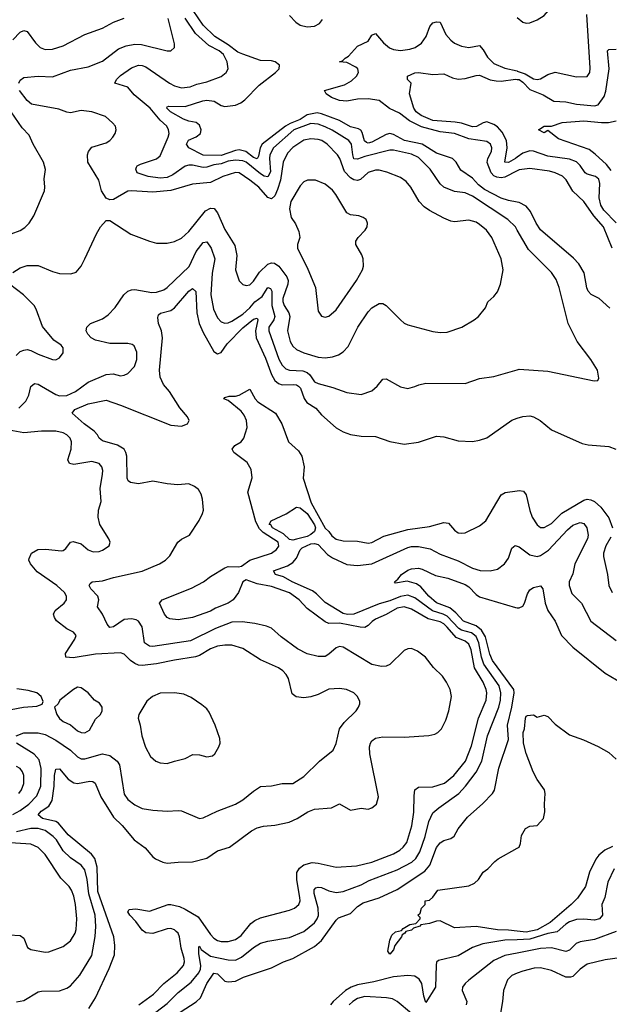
# Model space of a CAD drawing. Header units: inches. Extents: x 1552611 to 1694776, y 811966 to 917215.
# Tile 330 of 549: x 1627228 to 1630512, y 904214 to 909704. Entities that reach past the tile are written whole.
import ezdxf

# ---------------------------------------------------------------- set-up
doc = ezdxf.new("R2010")
doc.units = ezdxf.units.IN
doc.header["$MEASUREMENT"] = 0
doc.layers.add('B6920', color=7, linetype='Continuous')
doc.layers.add('B6930', color=7, linetype='Continuous')

msp = doc.modelspace()

# ---------------------------------------------------------------- linework, layer by layer
at = {"layer": 'B6920', "color": 5}
for points, elevation in [([(1630000, 908687.2), (1629950, 908696.6), (1629910, 908709.5), (1629816.5, 908756.5), (1629783.4, 908783.4), (1629750, 908821.3), (1629684.5, 908864.5), (1629658.6, 908910), (1629638.2, 908930), (1629550, 908959.9), (1629470, 909010.2), (1629370.8, 909030.8), (1629310, 909064), (1629290, 909068.7), (1629270, 909064.2), (1629190, 909020.8), (1629170, 909016.1), (1629159.4, 909019.4), (1629148.2, 909028.2), (1629135.8, 909075.8), (1629128.1, 909088.1), (1629116.1, 909096.1), (1629070, 909107), (1629010, 909141.4), (1628910, 909179.3), (1628884.5, 909184.5), (1628830, 909173.4), (1628790, 909148.5), (1628733.8, 909126.2), (1628708.1, 909110), (1628578.5, 909010), (1628567, 908990), (1628557.7, 908942.3), (1628550, 908929), (1628530, 908936.6), (1628486.7, 908970), (1628450, 908978.4), (1628430, 908975.3), (1628350, 908946.8), (1628250, 908948.9), (1628170.8, 908990), (1628156.8, 909010), (1628168.2, 909031.8), (1628210, 909051), (1628235, 909070), (1628239.2, 909090), (1628230, 909116.8), (1628211.2, 909131.2), (1628170, 909138.4), (1628139.8, 909150), (1628067.8, 909190), (1628047.1, 909210), (1628050, 909219.1), (1628058.4, 909221.6), (1628150, 909220.8), (1628247.5, 909252.5), (1628270, 909255.9), (1628310.8, 909250.8), (1628350, 909226.4), (1628370, 909220.1), (1628430, 909227.9), (1628459.4, 909240.6), (1628482.9, 909257.1), (1628561.2, 909338.8), (1628653.6, 909410), (1628673.3, 909430), (1628675.2, 909450), (1628651.7, 909470), (1628630, 909475.1), (1628570, 909477.2), (1628470, 909511.4), (1628443.8, 909523.8), (1628390, 909564.1), (1628315, 909610), (1628250, 909673), (1628195, 909755)], 820), ([(1628730, 909727.2), (1628765.4, 909690), (1628790, 909673.5), (1628830, 909665), (1628870, 909668.4), (1628897.8, 909682.2), (1628914.5, 909705.5)], 820), ([(1627190, 909591.2), (1627230, 909633.8), (1627250, 909644.7), (1627270, 909638.5), (1627315, 909575), (1627341.1, 909550), (1627370, 909537.8), (1627410, 909539.3), (1627470, 909557.8), (1627590, 909620.8), (1627690, 909656.9), (1627750, 909690.2), (1627810, 909712.9)], 880), ([(1627222.3, 909350), (1627230, 909366.7), (1627250, 909381.1), (1627329.8, 909390.2), (1627410, 909385.6), (1627510, 909423.5), (1627610, 909440.5), (1627690, 909472.8), (1627777.9, 909542.1), (1627821.7, 909558.3), (1627870, 909566.9), (1627905.8, 909565.8), (1628050, 909530.4), (1628070, 909530.6), (1628089.4, 909550), (1628091.1, 909570), (1628055.7, 909710)], 860), ([(1630000, 908530.9), (1629989, 908550), (1629947, 908590), (1629750, 908720.2), (1629710, 908737.8), (1629650, 908746.8), (1629590, 908770.7), (1629570, 908789.8), (1629514.3, 908870), (1629450, 908935.6), (1629410, 908954.1), (1629310, 908976.7), (1629290, 908976.7), (1629150, 908942.1), (1629110, 908926.8), (1629090, 908928.4), (1629083.4, 908950), (1629076.9, 909010), (1629060.6, 909030), (1628968.7, 909088.7), (1628930, 909107.4), (1628890, 909122.4), (1628850, 909126), (1628755, 909090), (1628641.6, 908990), (1628620.8, 908950), (1628618.6, 908930), (1628624.9, 908855.1), (1628610, 908828.1), (1628590, 908832), (1628570, 908844.8), (1628489.3, 908909.3), (1628470, 908917.8), (1628430, 908921.2), (1628390, 908914.5), (1628350, 908899.6), (1628310, 908894.1), (1628270, 908881.1), (1628250, 908879.8), (1628190, 908893.7), (1628170, 908893.5), (1628150, 908887.6), (1628081.6, 908838.4), (1628050, 908824.4), (1628010, 908821.3), (1627942.9, 908830), (1627882.4, 908850), (1627874.7, 908870), (1627878.6, 908881.4), (1627882.9, 908890), (1627901.2, 908898.8), (1627990, 908928.5), (1628010, 908945.8), (1628055.4, 909050), (1628060.2, 909070), (1628057.7, 909090), (1628046.8, 909110), (1628010, 909144), (1627954.7, 909210), (1627865.1, 909285.1), (1627830, 909328), (1627758.4, 909350), (1627767.4, 909370), (1627790, 909392.1), (1627850, 909435.2), (1627890, 909450.2), (1627910, 909449.3), (1627930, 909441.4), (1628061.5, 909350), (1628090, 909335.7), (1628130, 909324.6), (1628177, 909330), (1628215.1, 909344.9), (1628270, 909357.5), (1628350, 909388.2), (1628378.9, 909410), (1628389.7, 909430), (1628384.1, 909470), (1628364, 909510), (1628338.4, 909530), (1628280.7, 909560.7), (1628206.9, 909626.9), (1628150, 909712.1)], 840), ([(1630000, 908861.3), (1629930, 908826.4), (1629910, 908822.9), (1629885.7, 908825.7), (1629870, 908832.8), (1629854.6, 908850), (1629832.1, 908907.9), (1629835.6, 908930), (1629856.7, 908970), (1629857.4, 908990), (1629849.9, 909010), (1629830, 909025.8), (1629730, 909039.4), (1629650, 909068.8), (1629570, 909079.7), (1629466.8, 909106.8), (1629399.4, 909139.4), (1629343.7, 909183.7), (1629288.2, 909208.2), (1629230, 909254.4), (1629170, 909263.6), (1629110, 909260.7), (1629050.3, 909249.7), (1629010, 909253.7), (1628964.7, 909270), (1628935.3, 909290), (1628925.6, 909310), (1629038.2, 909341.8), (1629075.8, 909364.2), (1629103.2, 909390), (1629115, 909410), (1629110.9, 909430), (1629099.7, 909439.7), (1629050, 909465.1), (1629009, 909470), (1629026.1, 909473.9), (1629040.5, 909490), (1629059, 909501), (1629110, 909556.8), (1629170, 909585.2), (1629190, 909618), (1629210, 909626.9), (1629254.9, 909574.9), (1629288.1, 909548.1), (1629310, 909537.6), (1629350, 909533.2), (1629400.9, 909539.1), (1629431.3, 909548.7), (1629466.8, 909573.2), (1629492.5, 909610), (1629513.4, 909666.6), (1629530, 909686), (1629550, 909692.6), (1629570.2, 909690.2), (1629601.9, 909621.9), (1629629.7, 909589.7), (1629650, 909574), (1629690, 909557.1), (1629730, 909548.7), (1629790, 909561), (1629810, 909536.5), (1629834.5, 909494.5), (1629870, 909460.6), (1629930, 909433.7), (1629998.5, 909418.5), (1630000, 909417.9)], 780), ([(1630000, 908937.2), (1629990, 908929.6), (1629950, 908907), (1629930, 908909.7), (1629944.1, 908990), (1629940.1, 909030), (1629916.5, 909076.5), (1629890, 909106.7), (1629870, 909120.3), (1629830, 909134), (1629810, 909128.5), (1629772.3, 909107.7), (1629750, 909106.5), (1629690, 909126.3), (1629652.9, 909132.9), (1629530, 909142), (1629464.8, 909170), (1629436.3, 909190), (1629424.1, 909210), (1629398.5, 909290), (1629409.3, 909350), (1629388.7, 909370), (1629388, 909390), (1629430, 909407), (1629450, 909410.2), (1629530, 909398.9), (1629590, 909401.7), (1629639.1, 909379.1), (1629670, 909373.2), (1629710, 909376.8), (1629770, 909393.7), (1629790, 909395), (1629848.5, 909368.5), (1629882.7, 909362.7), (1629910, 909361.7), (1629990, 909373.5), (1630000, 909371.6)], 760), ([(1627190, 908294), (1627230, 908320.8), (1627270, 908334.4), (1627330, 908332.7), (1627410, 908299.3), (1627450, 908288.5), (1627513, 908287), (1627542.8, 908297.2), (1627569.6, 908330), (1627591.5, 908370), (1627655.1, 908510), (1627678, 908550), (1627710, 908584), (1627730, 908584.9), (1627847.5, 908507.5), (1627950, 908468.7), (1627990, 908458), (1628050, 908458), (1628090, 908466.5), (1628130, 908485.5), (1628170, 908523.2), (1628262.3, 908637.7), (1628290, 908653.5), (1628310.7, 908650.7), (1628330, 908626.3), (1628370, 908534.3), (1628425.8, 908445.8), (1628437.1, 908390), (1628429.3, 908309.3), (1628450, 908248), (1628470, 908226.7), (1628490, 908221.1), (1628510, 908226.5), (1628530, 908246), (1628564, 908296), (1628610, 908340.9), (1628630, 908349.1), (1628646.5, 908346.5), (1628670.7, 908330.7), (1628716.6, 908270), (1628723.6, 908250), (1628720.9, 908230), (1628692.9, 908150), (1628693.3, 908133.3), (1628701.8, 908110), (1628727, 908070), (1628731.8, 908050), (1628719.8, 907970), (1628734.4, 907910), (1628750, 907883.2), (1628770, 907866), (1628810, 907846.6), (1628890, 907821.7), (1628930, 907819), (1628970, 907824.7), (1629004.1, 907835.9), (1629030, 907852.6), (1629057.5, 907882.5), (1629111.7, 907990), (1629170, 908075.3), (1629190, 908097), (1629230, 908121.6), (1629250, 908121.6), (1629270, 908110.5), (1629350, 908030.4), (1629370, 908012.7), (1629390, 908002.4), (1629530, 907964.9), (1629570, 907959.5), (1629610, 907961.3), (1629690.9, 907989.1), (1629759, 908030), (1629784, 908050), (1629822, 908098), (1629835.3, 908130), (1629870, 908161), (1629890, 908186), (1629906, 908230), (1629920.5, 908310), (1629909.8, 908370), (1629857.4, 908490), (1629827.6, 908530), (1629790, 908562.8), (1629770, 908574.4), (1629730, 908585.6), (1629650, 908577.6), (1629630, 908580.4), (1629590, 908596.8), (1629510, 908640.7), (1629480.9, 908660.9), (1629452.9, 908690), (1629406, 908770), (1629381.2, 908801.2), (1629350, 908823.9), (1629274, 908854), (1629230, 908865), (1629210, 908865.5), (1629170, 908852.5), (1629127, 908813), (1629110, 908808.3), (1629090, 908811.3), (1629070, 908821.8), (1629037.4, 908857.4), (1629010.7, 908930.7), (1628997.8, 908950), (1628940.7, 909010), (1628910.9, 909030), (1628890, 909036.2), (1628850, 909040.2), (1628810, 909032.1), (1628750, 908992.1), (1628719.2, 908960.8), (1628695, 908910), (1628679.9, 908810), (1628663.6, 908756.4), (1628650, 908722.3), (1628630, 908706), (1628610, 908712.7), (1628559.6, 908770), (1628510, 908809.9), (1628450, 908849.9), (1628430, 908852.5), (1628358.9, 908830), (1628290, 908796.8), (1628190, 908786.9), (1628070, 908751.9), (1627970, 908743.2), (1627850, 908750.4), (1627830, 908747.1), (1627750, 908701.4), (1627730, 908699.2), (1627709.8, 908709.8), (1627683.1, 908750), (1627668.5, 908810), (1627607.8, 908910), (1627605.6, 908950), (1627611.6, 908970), (1627630, 908994), (1627710, 909018.4), (1627729.3, 909030), (1627746.6, 909050), (1627759.3, 909070), (1627765.2, 909090), (1627761.2, 909110), (1627745.2, 909130), (1627704.9, 909164.9), (1627629.3, 909190), (1627570, 909197.3), (1627510, 909184.7), (1627490, 909187.8), (1627446.2, 909206.2), (1627294, 909234), (1627270, 909254), (1627227.6, 909310)], 860), ([(1627130, 908490.7), (1627231.1, 908528.9), (1627255.5, 908544.5), (1627280.4, 908570), (1627306.4, 908610), (1627365.7, 908750), (1627368.5, 908770), (1627363.3, 908816.7), (1627370.8, 908869.2), (1627360.7, 908910), (1627302, 909010), (1627279.8, 909059.8), (1627241.5, 909101.5), (1627160.6, 909220.6)], 880), ([(1627222.6, 907537.4), (1627262.2, 907577.8), (1627278.4, 907610), (1627290, 907658.4), (1627310, 907674.7), (1627330, 907671.3), (1627350, 907661.2), (1627430, 907613.5), (1627450, 907607.5), (1627490, 907608), (1627539.3, 907630), (1627610, 907682.6), (1627710, 907725.5), (1627749.4, 907729.4), (1627790, 907719.1), (1627810, 907721.5), (1627830, 907732), (1627866.6, 907770), (1627880.4, 907810), (1627880.4, 907850), (1627865.6, 907885.6), (1627853.5, 907893.5), (1627830, 907899), (1627730, 907899.4), (1627650, 907916.4), (1627625.4, 907930), (1627608, 907950), (1627598, 907970), (1627601.2, 907990), (1627622, 908010), (1627690, 908036.3), (1627721, 908059), (1627760, 908100), (1627808.4, 908170), (1627830, 908190.3), (1627850, 908198), (1627870, 908198.9), (1627963.7, 908183.7), (1627990, 908184.7), (1628030, 908197.7), (1628050, 908211), (1628171.9, 908328.1), (1628210, 908411.6), (1628250, 908461.3), (1628270, 908466.3), (1628294.6, 908430), (1628315.6, 908370), (1628300.5, 908290), (1628291.8, 908170), (1628307.6, 908090), (1628330, 908041.5), (1628350, 908019.7), (1628370, 908012.7), (1628390, 908014.4), (1628410, 908023.1), (1628470, 908062.1), (1628510, 908097.4), (1628538.6, 908130), (1628578.8, 908161.2), (1628610, 908210.2), (1628624.9, 908204.9), (1628632.6, 908190), (1628631.7, 908110), (1628649.7, 908050), (1628643.1, 908030), (1628615.2, 907990), (1628615.7, 907970), (1628670.7, 907810.7), (1628690, 907777.7), (1628710, 907757.9), (1628730, 907749.6), (1628805.3, 907745.3), (1628830, 907736.8), (1628844.1, 907724.1), (1628870, 907684.6), (1628890, 907674.6), (1628972.8, 907652.8), (1629050, 907625.5), (1629130, 907614.9), (1629190, 907634.4), (1629219.5, 907660.5), (1629250, 907698.8), (1629270, 907700.7), (1629350, 907657.1), (1629390, 907648.2), (1629430, 907658.4), (1629451.1, 907668.9), (1629490, 907676.9), (1629710, 907675.8), (1629790, 907702.6), (1629870, 907713.7), (1630000, 907752)], 840), ([(1627208.9, 907831.1), (1627230, 907853.2), (1627250, 907862), (1627270, 907864.2), (1627290, 907859.6), (1627330, 907839.1), (1627410, 907808.7), (1627430, 907806.7), (1627450, 907819.1), (1627470, 907846), (1627470, 907874), (1627459.3, 907890), (1627417.6, 907917.6), (1627354.1, 907994.1), (1627320.4, 908090), (1627308, 908110), (1627249.7, 908170), (1627171.5, 908230)], 860), ([(1627612.2, 904190), (1627650, 904248.9), (1627726.7, 904413.3), (1627756.5, 904490), (1627757.7, 904542.3), (1627751.5, 904590), (1627663.6, 904843.6), (1627658.8, 904978.8), (1627646.1, 905026.1), (1627627.9, 905050), (1627498.4, 905158.4), (1627444.3, 905224.3), (1627430, 905233.5), (1627355.6, 905250), (1627330.8, 905270), (1627348, 905290), (1627390, 905319.5), (1627408.6, 905350), (1627419.7, 905430), (1627421.7, 905490), (1627430, 905524.2), (1627450, 905526), (1627497.4, 905470), (1627530, 905449.5), (1627550, 905445.5), (1627618.6, 905458.6), (1627636.1, 905456.1), (1627647.7, 905447.7), (1627679.6, 905370), (1627750, 905257.4), (1627797.8, 905210), (1627864.6, 905130), (1627927, 905087), (1627970, 905035.3), (1627984.2, 905024.2), (1628025.9, 905005.9), (1628050, 905000.8), (1628110, 905006.8), (1628190, 905007.5), (1628270, 905029.1), (1628330, 905070.2), (1628397, 905090), (1628519.7, 905180.3), (1628550, 905197.5), (1628586.6, 905206.6), (1628650, 905211.8), (1628729.9, 905230.1), (1628773.3, 905250), (1628832.9, 905287.1), (1628870, 905302.3), (1628964, 905310), (1629010, 905332), (1629070, 905295.5), (1629130, 905307.6), (1629170, 905302), (1629190, 905308.8), (1629215.1, 905330), (1629226.4, 905370), (1629177.5, 905610), (1629177.4, 905650), (1629181.5, 905670), (1629190, 905683.1), (1629210, 905696.9), (1629250, 905705), (1629370, 905703.9), (1629507.6, 905712.4), (1629539.9, 905720.1), (1629557.7, 905730), (1629577.3, 905750), (1629602.2, 905797.8), (1629618.7, 905850), (1629634.1, 905930), (1629626.5, 905970), (1629606.4, 906010), (1629583.2, 906043.2), (1629532.5, 906092.5), (1629487.6, 906150), (1629443.4, 906183.4), (1629410, 906198), (1629390, 906195.9), (1629370, 906186), (1629290, 906108.6), (1629270, 906099.3), (1629242.7, 906097.3), (1629190, 906109.2), (1629030, 906206.1), (1629010, 906209.2), (1628990, 906201.2), (1628950, 906165.3), (1628930, 906154), (1628890, 906153.2), (1628830, 906167.2), (1628776.1, 906196.1), (1628683.6, 906263.6), (1628630, 906310.7), (1628603, 906323), (1628538, 906338), (1628467.3, 906347.3), (1628410, 906345.5), (1628318.4, 906310), (1628179.1, 906240.9), (1627970, 906208.6), (1627950, 906210.7), (1627924, 906230), (1627910, 906318.5), (1627890, 906349.8), (1627876.9, 906356.9), (1627850, 906364.1), (1627810, 906359.9), (1627750, 906319.3), (1627730, 906314.7), (1627714.2, 906334.3), (1627690, 906388.4), (1627660.7, 906430), (1627668.9, 906470), (1627663.1, 906490), (1627623.7, 906530), (1627615.3, 906550), (1627620.2, 906559.8), (1627630.8, 906569.2), (1627690, 906575.3), (1627750, 906594), (1627910, 906628.8), (1628006.6, 906670), (1628040.4, 906690), (1628065, 906715), (1628108.9, 906790), (1628130, 906807), (1628174.5, 906830), (1628228.5, 906911.5), (1628247.1, 906950), (1628251.2, 906968.8), (1628246, 907030), (1628238.7, 907058.7), (1628223.9, 907083.9), (1628201.5, 907101.5), (1628170, 907115.6), (1628109.5, 907110.5), (1628050, 907115.8), (1627970, 907130.5), (1627890, 907116.2), (1627844.2, 907124.2), (1627832.7, 907132.7), (1627827.1, 907147.1), (1627823.9, 907270), (1627819.6, 907290), (1627809, 907309), (1627771.9, 907331.9), (1627690, 907355.1), (1627671.1, 907370), (1627660.4, 907390), (1627642.3, 907410), (1627586.1, 907450), (1627520.3, 907510), (1627535.1, 907530), (1627610, 907562.5), (1627710, 907581.7), (1627790, 907555.1), (1628070, 907443), (1628130, 907437.1), (1628163.5, 907450), (1628172.6, 907470), (1628162.4, 907490), (1628119.9, 907539.9), (1628062.8, 907630), (1628028.5, 907670), (1628009.9, 907709.9), (1628006.3, 907750), (1628024.2, 907930), (1628017.3, 907970), (1628000.7, 908010), (1627997.3, 908042.7), (1628001.9, 908058.1), (1628012, 908068), (1628070, 908083.1), (1628090, 908096.8), (1628170, 908190.2), (1628190, 908205.5), (1628208.4, 908188.4), (1628214, 908070), (1628227.5, 908010), (1628250, 907960.7), (1628310, 907854.6), (1628330, 907840.9), (1628350, 907848.7), (1628383.8, 907896.2), (1628470, 907986.2), (1628530, 908034.6), (1628550, 908040.3), (1628553.9, 908030), (1628541, 907970), (1628544.7, 907930), (1628597, 907817), (1628630, 907725.4), (1628650, 907691.9), (1628670, 907676), (1628690, 907668.3), (1628750.4, 907670.4), (1628770, 907667.3), (1628780.5, 907660.5), (1628791.7, 907650), (1628811.9, 907591.9), (1628828.1, 907570), (1628877.6, 907537.6), (1628910, 907500.2), (1628990, 907427.8), (1629030, 907405.3), (1629070, 907391.7), (1629130, 907381.1), (1629210, 907379.6), (1629290, 907351.8), (1629370, 907336.5), (1629450, 907348.9), (1629550, 907381.5), (1629590, 907379), (1629670, 907355.3), (1629750, 907352.6), (1629790, 907359), (1629830, 907372.9), (1629970, 907470.2), (1630000, 907481.3)], 820), ([(1627890.6, 904210), (1627973.7, 904270), (1628030.3, 904329.7), (1628105.7, 904390), (1628139.5, 904430), (1628145.7, 904450), (1628143.8, 904470), (1628127.5, 904527.5), (1628118.3, 904590), (1628109.9, 904610), (1628100.2, 904620.2), (1628090, 904629.3), (1628070, 904636), (1628050, 904634.8), (1627970, 904609.4), (1627930, 904611.9), (1627910, 904626.4), (1627875.4, 904675.4), (1627841, 904710), (1627831.1, 904730), (1627837.6, 904742.4), (1627874.6, 904745.4), (1627950, 904733.6), (1628055.3, 904770), (1628070.7, 904770.7), (1628118.3, 904758.3), (1628150, 904745.1), (1628221.8, 904701.8), (1628290, 904603.6), (1628310, 904582.4), (1628330, 904569.5), (1628350, 904564.5), (1628390, 904563.8), (1628430, 904574.8), (1628461.9, 904598.1), (1628516, 904664), (1628538.2, 904681.8), (1628570, 904695.1), (1628730, 904737.8), (1628758, 904750), (1628782, 904770), (1628789.8, 904790), (1628789.2, 904810), (1628771.7, 904908.3), (1628771.5, 904948.5), (1628787.4, 904972.6), (1628810, 904991.4), (1628856.3, 905003.7), (1628890, 905000.5), (1628990, 904978.6), (1629105, 904985), (1629190, 905005.4), (1629310, 905053.6), (1629346.3, 905073.7), (1629365, 905090), (1629383.9, 905116.1), (1629411.8, 905208.2), (1629424.2, 905284.2), (1629424.6, 905375.4), (1629430, 905410.3), (1629450, 905424.7), (1629530, 905426.1), (1629593.6, 905446.4), (1629647.1, 905490), (1629711.3, 905570), (1629744.8, 905655.2), (1629784.7, 905810), (1629826.9, 905910), (1629830.3, 905950), (1629827.2, 905970), (1629809.9, 906010), (1629760.8, 906090), (1629742.6, 906190), (1629730, 906222.2), (1629710, 906238.1), (1629658.8, 906258.8), (1629610, 906316.1), (1629590, 906334.6), (1629570, 906345.6), (1629503.1, 906363.1), (1629410, 906417.8), (1629370, 906430.3), (1629330, 906422.3), (1629270, 906388.2), (1629210, 906361.2), (1629191.3, 906348.7), (1629170, 906325.5), (1629150, 906315), (1629124.1, 906315.9), (1629010, 906338.8), (1628950, 906337.1), (1628930, 906346.8), (1628830, 906420.2), (1628784.9, 906470), (1628730, 906508.4), (1628630, 906544.2), (1628550, 906557.7), (1628490, 906580.8), (1628470, 906568.9), (1628446.9, 906510), (1628417.5, 906470), (1628388.8, 906450), (1628317.8, 906422.2), (1628290, 906406.2), (1628189.9, 906369.9), (1628110, 906357.5), (1628063.6, 906363.6), (1628050, 906370.8), (1628035.2, 906390), (1628006.6, 906450), (1628020.7, 906470), (1628185.3, 906534.7), (1628251.3, 906568.7), (1628290, 906599.3), (1628370, 906647.4), (1628390, 906655.8), (1628447.4, 906652.6), (1628463.5, 906656.5), (1628510, 906690.2), (1628630, 906729), (1628658.4, 906750), (1628671.7, 906768.3), (1628668.4, 906790), (1628584.5, 906844.5), (1628564.4, 906864.4), (1628544, 906904), (1628498.7, 907070), (1628522.9, 907150), (1628516.4, 907196.4), (1628494.5, 907234.5), (1628421.5, 907290), (1628410.6, 907310), (1628426.8, 907330), (1628462.1, 907350), (1628475.6, 907370), (1628494.7, 907430), (1628490.4, 907470), (1628478.5, 907498.5), (1628461.9, 907521.9), (1628390, 907580.3), (1628365.1, 907590), (1628370, 907597.3), (1628394.2, 907605.8), (1628430, 907605.3), (1628450, 907610.1), (1628510, 907643.2), (1628539.9, 907590), (1628553.7, 907573.7), (1628652.6, 907510), (1628688.8, 907450), (1628724.7, 907350), (1628780.2, 907300.2), (1628799.2, 907270), (1628813.4, 907210), (1628807.1, 907147.1), (1628851.5, 907010), (1628930, 906869.2), (1628950.1, 906850.1), (1628966, 906826), (1628990, 906808.3), (1629030, 906797.7), (1629110, 906796.3), (1629170, 906785.4), (1629190, 906789.4), (1629256.7, 906823.4), (1629390, 906862.1), (1629510, 906877.2), (1629590, 906900.7), (1629616.2, 906896.2), (1629650, 906857), (1629670, 906843.6), (1629690, 906840.3), (1629710, 906843.1), (1629790, 906881.7), (1629824.7, 906910), (1629910, 907054), (1629932.1, 907067.9), (1630000, 907077.7)], 780), ([(1627207.8, 905710), (1627251.6, 905728.4), (1627330, 905728.1), (1627370, 905718.6), (1627430, 905687.3), (1627510.1, 905630.1), (1627550, 905593.1), (1627570, 905582.7), (1627590, 905582.3), (1627690, 905610.1), (1627730, 905601.5), (1627770, 905570.3), (1627783.2, 905550), (1627810, 905386.4), (1627830, 905356.5), (1627870, 905325.5), (1627910, 905304.9), (1627970, 905296.5), (1628049.8, 905290.2), (1628110, 905294.6), (1628130, 905291.7), (1628230, 905250.3), (1628250, 905253.1), (1628327, 905290), (1628429.9, 905330.1), (1628470, 905353.6), (1628530, 905403.1), (1628570, 905427.9), (1628630, 905432.9), (1628690, 905444.6), (1628750, 905445.5), (1628810, 905483.5), (1628897.4, 905570), (1628973.7, 905630), (1628991.4, 905668.6), (1629010, 905750.3), (1629035.2, 905784.8), (1629102.3, 905850), (1629115.8, 905870), (1629123.6, 905890), (1629122.9, 905902.9), (1629109.7, 905929.7), (1629089.4, 905950), (1629048.8, 905968.8), (1629010, 905975.5), (1628950, 905970.7), (1628890, 905940.7), (1628850, 905928), (1628810, 905922.8), (1628767.9, 905927.9), (1628745.7, 905945.7), (1628726, 906030), (1628713.2, 906053.2), (1628693.4, 906073.4), (1628669.2, 906089.2), (1628570, 906135.2), (1628470, 906197.8), (1628410, 906216.8), (1628370, 906217), (1628330, 906209.9), (1628290, 906195.7), (1628230, 906159.5), (1628208, 906152), (1628090, 906133.6), (1627990, 906111.8), (1627910, 906102.9), (1627890, 906104.8), (1627870, 906113.3), (1627846, 906130), (1627810, 906166.9), (1627790, 906174.5), (1627650, 906165.6), (1627526.3, 906146.3), (1627485.6, 906150), (1627483.5, 906170), (1627535.8, 906250), (1627541.6, 906270), (1627528.3, 906288.3), (1627490, 906308.3), (1627432.8, 906352.8), (1627421.2, 906370), (1627416.8, 906390), (1627425.1, 906410), (1627475.1, 906450), (1627488.4, 906470), (1627488.5, 906490), (1627476.8, 906510), (1627434.5, 906550), (1627325, 906625), (1627288.6, 906670), (1627278.9, 906690), (1627280.1, 906699.9), (1627293.2, 906730), (1627329, 906750), (1627372.5, 906752.5), (1627458, 906742), (1627470, 906744.9), (1627483.9, 906756.1), (1627510, 906790.7), (1627525.1, 906794.9), (1627570, 906781.6), (1627610, 906748.4), (1627637.3, 906737.3), (1627670, 906738.7), (1627690, 906745.3), (1627726, 906770), (1627732.3, 906790), (1627724.5, 906810), (1627674.5, 906890), (1627664.5, 906930), (1627667, 906970), (1627682.4, 907017.6), (1627676.5, 907090), (1627689.8, 907170), (1627690.7, 907190), (1627685.1, 907210), (1627669.6, 907230), (1627630, 907241), (1627530, 907223.7), (1627504.7, 907230), (1627496.8, 907250), (1627514, 907310), (1627516.5, 907350), (1627508.4, 907370), (1627491.1, 907390), (1627470, 907401.2), (1627430, 907409), (1627350, 907410.5), (1627250, 907399.6), (1627170, 907414.5)], 840), ([(1627986.4, 904170), (1628050, 904218.6), (1628110, 904279.5), (1628182.7, 904337.2), (1628226, 904390), (1628234.9, 904410), (1628236.8, 904430), (1628225.3, 904494.7), (1628225.3, 904534.7), (1628230, 904538), (1628238.5, 904518.5), (1628290, 904482.1), (1628390, 904461.3), (1628430, 904459.8), (1628463.2, 904476.8), (1628530, 904531.3), (1628570, 904554.6), (1628610, 904566.7), (1628730, 904586.7), (1628810, 904619.5), (1628870, 904667.8), (1628885.4, 904690), (1628891.5, 904708.5), (1628890.3, 904750), (1628868.5, 904831.5), (1628868.5, 904851.5), (1628877.5, 904862.5), (1628890, 904867.6), (1628910, 904864.2), (1628950, 904845.7), (1628990, 904836.3), (1629030, 904842.5), (1629130, 904879.3), (1629175.6, 904904.3), (1629330, 904964.2), (1629413, 905007), (1629434.1, 905025.9), (1629456.1, 905063.9), (1629485.8, 905150), (1629507, 905233), (1629530, 905280.9), (1629562.3, 905310), (1629674.1, 905390), (1629710.6, 905429.4), (1629771.5, 905508.5), (1629802.5, 905570), (1629833.2, 905710), (1629896.2, 905870), (1629906.2, 905910), (1629908.8, 905950), (1629898.2, 905990), (1629813.5, 906110), (1629800.8, 906150), (1629786.2, 906230), (1629770, 906264.7), (1629744.4, 906284.4), (1629690, 906300.4), (1629674.9, 906310), (1629610, 906377.8), (1629587.4, 906390), (1629528, 906408), (1629430, 906481.2), (1629390, 906494.8), (1629350, 906487.7), (1629290, 906463.3), (1629230, 906446), (1629088.4, 906390), (1629053.3, 906386.7), (1629030, 906393.8), (1628930, 906454.6), (1628882.2, 906502.2), (1628858.7, 906518.7), (1628745, 906570), (1628696.7, 906596.6), (1628653.6, 906610), (1628642, 906630), (1628720.6, 906659.4), (1628750, 906677.1), (1628770, 906700.7), (1628790, 906747.6), (1628801.1, 906758.9), (1628850, 906782), (1628870, 906782.6), (1628890, 906777.2), (1628942.8, 906722.8), (1628970, 906703.3), (1629050, 906667), (1629110, 906661.1), (1629190, 906669.2), (1629390, 906760.8), (1629410, 906766.3), (1629450, 906767.3), (1629514.2, 906754.2), (1629570, 906724.6), (1629670, 906686), (1629750, 906646), (1629793.4, 906633.4), (1629848.9, 906631.1), (1629890, 906640.8), (1629928, 906670), (1629950, 906702), (1629970, 906757.3), (1629988.3, 906771.7), (1630000, 906767.7)], 760), ([(1628122.7, 904170), (1628211.7, 904228.3), (1628235.8, 904250), (1628270.5, 904330), (1628310, 904388), (1628330, 904384.4), (1628370, 904343.5), (1628390, 904338.7), (1628430, 904342.6), (1628475.5, 904364.5), (1628630, 904416.9), (1628698, 904450), (1628750, 904469), (1628870, 904536.3), (1628909.3, 904570), (1628990, 904683.2), (1629004.3, 904695.7), (1629070, 904720.9), (1629110, 904758.4), (1629141.3, 904778.7), (1629230, 904807.6), (1629330, 904854.7), (1629484.7, 904955.3), (1629512.9, 904990), (1629550, 905088), (1629570, 905114.2), (1629590, 905127.3), (1629630, 905138.6), (1629649.1, 905150.9), (1629670, 905192), (1629723.1, 905256.9), (1629807.2, 905332.8), (1629862, 905390), (1629872.5, 905407.5), (1629896.3, 905530), (1629950.3, 905689.7), (1629945.9, 905770), (1629970.3, 905870.3), (1629983.3, 905950), (1629981.1, 905970), (1629862.4, 906130), (1629846.8, 906166.8), (1629822.9, 906262.9), (1629800.5, 906300.5), (1629770, 906324.4), (1629700.9, 906350), (1629657, 906397), (1629623.7, 906423.7), (1629550, 906452.7), (1629507.2, 906490), (1629461.6, 906541.6), (1629438.6, 906558.6), (1629386.7, 906573.3), (1629322, 906562), (1629316, 906570), (1629335.3, 906584.7), (1629355.1, 906610), (1629390, 906634.9), (1629410, 906642), (1629450, 906645.7), (1629470, 906640.3), (1629544.5, 906604.5), (1629612.7, 906590), (1629710, 906554.5), (1629730, 906541.3), (1629770, 906499.4), (1629790, 906485.1), (1629990, 906425.6), (1630000, 906425.4)], 740), ([(1627070, 905837.6), (1627249.7, 905870.3), (1627322.9, 905877.1), (1627352.5, 905887.5), (1627358, 905902), (1627347, 905930), (1627322.7, 905950), (1627275.5, 905964.5), (1627212.7, 905972.7)], 860), ([(1627190, 905271.3), (1627230, 905293.8), (1627278.5, 905330), (1627324.1, 905375.9), (1627345.8, 905430), (1627347.8, 905527.8), (1627336.8, 905576.8), (1627309.2, 905609.2), (1627209.6, 905670)], 840), ([(1627223.9, 905390), (1627237, 905410), (1627250, 905444.9), (1627250.5, 905490), (1627242.9, 905510), (1627230, 905527.7), (1627210, 905540.6)], 860), ([(1627210, 904228.4), (1627250, 904234.5), (1627330, 904283.2), (1627350, 904287.7), (1627450, 904289.2), (1627490, 904303.9), (1627510, 904317.3), (1627563, 904377), (1627630, 904486.5), (1627648, 904592), (1627652.2, 904647.8), (1627647.4, 904710), (1627612.1, 904830), (1627603.3, 904910), (1627590, 904963.1), (1627569.9, 904989.9), (1627511, 905031), (1627470.5, 905070), (1627432.3, 905130), (1627413.9, 905150), (1627370, 905182), (1627330, 905194.7), (1627290, 905193.7), (1627210, 905174.7)], 840), ([(1627170, 904602), (1627230, 904598), (1627250, 904582), (1627270.7, 904530), (1627290, 904518.4), (1627370, 904504.9), (1627390, 904507), (1627470, 904535.2), (1627510, 904567.2), (1627537, 904610), (1627542.1, 904630), (1627545.2, 904690), (1627539.3, 904770), (1627530, 904816.2), (1627516.2, 904850), (1627503.5, 904870), (1627456.7, 904916.7), (1627370, 905049.8), (1627330, 905088.2), (1627290, 905107.2), (1627117.5, 905117.5)], 860), ([(1630000, 904621.6), (1629950, 904627), (1629888.9, 904628.9), (1629770, 904647.5), (1629650, 904641), (1629570, 904678.5), (1629550, 904677.2), (1629510, 904664.9), (1629462.8, 904657.2), (1629457.3, 904650), (1629421.2, 904638.8), (1629410, 904627.8), (1629379.8, 904620.2), (1629373, 904610), (1629358, 904602), (1629354, 904590), (1629318, 904542), (1629310, 904517.2), (1629290, 904494), (1629279.3, 904510), (1629289.3, 904570.7), (1629300.7, 904599.3), (1629322, 904618), (1629355.5, 904624.5), (1629364.5, 904635.5), (1629401.2, 904658.8), (1629435.1, 904664.9), (1629458, 904690), (1629458, 904698), (1629446, 904710), (1629458, 904722), (1629466, 904750), (1629486, 904770), (1629486, 904790), (1629510, 904794), (1629530, 904812), (1629558, 904850), (1629730, 904874), (1629762, 904890), (1629784, 904910), (1629809, 904950), (1629835.3, 904970), (1629874, 905010), (1629894.2, 905025.8), (1630000, 905085)], 720), ([(1630000, 904573.9), (1629930, 904571.1), (1629808.2, 904550), (1629750, 904531.2), (1629670, 904484.2), (1629561.7, 904458.3), (1629550.4, 904449.6), (1629547.5, 904432.5), (1629543.8, 904310), (1629490, 904222.9), (1629478.8, 904258.8), (1629467.7, 904330), (1629453.1, 904353.1), (1629430, 904370.4), (1629390, 904374.5), (1629310, 904367.6), (1629201.2, 904338.8), (1629110, 904322.5), (1629075.1, 904310), (1629042, 904290), (1628974.5, 904230), (1628959, 904210)], 740), ([(1630000, 904499.7), (1629930, 904485.8), (1629870, 904458.4), (1629730, 904348.6), (1629709.1, 904330), (1629695.5, 904310), (1629692, 904290), (1629718.2, 904230), (1629714.7, 904210)], 760), ([(1630000, 904386.9), (1629970, 904375), (1629946.2, 904350), (1629922.2, 904290), (1629917.8, 904230), (1629896.9, 904110)], 780), ([(1629410, 904161.6), (1629329.8, 904229.8), (1629304, 904244), (1629270.6, 904250.6), (1629150, 904256.4), (1629110, 904246.3), (1629083.8, 904230), (1629062.7, 904210)], 760)]:
    msp.add_lwpolyline(points, dxfattribs=dict(at, elevation=elevation))
for points, elevation in [([(1628875.3, 908810), (1628830.4, 908809.6), (1628810, 908799.5), (1628790, 908777), (1628739.1, 908690), (1628730.3, 908650), (1628740.3, 908600.3), (1628765.1, 908565.1), (1628783.4, 908523.4), (1628787.7, 908490), (1628775.5, 908450), (1628775.5, 908430), (1628833.2, 908313.2), (1628874.9, 908210), (1628890, 908078), (1628910, 908050.6), (1628930, 908045.5), (1628950, 908050.4), (1628990, 908086.7), (1629103.5, 908250), (1629138, 908310), (1629143.5, 908330), (1629141.1, 908370), (1629133.2, 908393.2), (1629101.2, 908450), (1629101.2, 908470), (1629113.2, 908490), (1629152.3, 908530), (1629162.7, 908550), (1629166, 908570), (1629157.2, 908590), (1629141.2, 908601.2), (1629118, 908610), (1629070, 908615.6), (1629050, 908627.3), (1628989.8, 908730), (1628970, 908754.5), (1628930, 908787.1)], 880), ([(1628750, 906802.6), (1628730, 906805.6), (1628697.6, 906837.6), (1628636.2, 906870), (1628626.9, 906886.9), (1628617.2, 906890), (1628628, 906910), (1628712.1, 906947.9), (1628770, 906986.8), (1628790, 906981.3), (1628830, 906951.3), (1628870, 906888.1), (1628874.8, 906870), (1628870, 906850), (1628850, 906833.4), (1628830, 906822.7), (1628770, 906807.3)], 760), ([(1627550, 905981.6), (1627527.7, 905970), (1627452, 905910), (1627442, 905890), (1627422, 905870), (1627434.9, 905830), (1627450, 905807), (1627470.6, 905790), (1627510, 905771.7), (1627550, 905738.8), (1627570, 905728.6), (1627590, 905727.8), (1627617, 905743), (1627650, 905804.4), (1627678.4, 905830), (1627687.6, 905850), (1627687.3, 905870), (1627672.7, 905892.7), (1627644, 905910), (1627609.2, 905950), (1627570, 905978.7)], 860), ([(1628090.7, 905950.7), (1628010, 905948.2), (1627968.5, 905930), (1627935.4, 905904.6), (1627892.4, 905830), (1627887, 905810), (1627899, 905770), (1627909.1, 905710), (1627928.1, 905648.1), (1627956.4, 905596.4), (1627985.5, 905570), (1628010, 905560.3), (1628050, 905557.4), (1628090, 905568.7), (1628150, 905583.8), (1628193, 905607), (1628230, 905604.9), (1628270, 905594), (1628301, 905599), (1628315.6, 905610), (1628337.6, 905650), (1628344.2, 905670), (1628343.3, 905696.7), (1628316.5, 905770), (1628282.9, 905842.9), (1628270, 905860.5), (1628243.2, 905883.2), (1628183.8, 905923.8), (1628143, 905943)], 860)]:
    msp.add_lwpolyline(points, close=True, dxfattribs=dict(at, elevation=elevation))
at = {"layer": 'B6930', "color": 5}
for points, elevation in [([(1630000, 909715.8), (1630030, 909691.3), (1630050, 909685.4), (1630070, 909687.3), (1630110, 909703.8), (1630150, 909728.4), (1630186.8, 909770), (1630197.2, 909802.8), (1630198.6, 909890), (1630211.9, 909948.1), (1630244.6, 909990), (1630255.5, 910000)], 820), ([(1630000, 909417.9), (1630043.1, 909403.1), (1630090, 909374.6), (1630110, 909371.3), (1630130, 909375.3), (1630170, 909398.7), (1630210, 909411.4), (1630330, 909385.7), (1630390, 909387.1), (1630403.2, 909410), (1630405.3, 909434.7), (1630386.4, 909733.6)], 780), ([(1630000, 909371.6), (1630010, 909369.8), (1630030, 909356.5), (1630070, 909314.8), (1630144.3, 909284.3), (1630203.8, 909250), (1630270, 909246.7), (1630330, 909233.8), (1630430, 909223.2), (1630450, 909230.3), (1630483.9, 909276.1), (1630493.9, 909306.1), (1630512.1, 909430), (1630501.7, 909530), (1630510, 909537.8), (1630550, 909540.2)], 760), ([(1630522.4, 908862.4), (1630496.7, 908896.7), (1630434.6, 908954.6), (1630400, 908980), (1630230, 909040.3), (1630170, 909086), (1630150, 909073.2), (1630118, 909090), (1630150, 909111.3), (1630190, 909110.7), (1630250, 909131), (1630370, 909140.5), (1630469.3, 909130.7), (1630508.3, 909131.7), (1630550, 909139.5)], 740), ([(1630550, 908571.6), (1630482.1, 908642.1), (1630464.4, 908670), (1630456.7, 908710), (1630460.6, 908790), (1630454.5, 908814.5), (1630436.4, 908830), (1630390, 908842.1), (1630378.4, 908850), (1630350.6, 908890.6), (1630330, 908910.9), (1630290, 908925.9), (1630170, 908942.3), (1630090.7, 908970.7), (1630070, 908973.4), (1630030, 908959.9), (1630000, 908937.2)], 760), ([(1630527.9, 908430), (1630480.5, 908550), (1630426.3, 908610), (1630370.6, 908690), (1630308.4, 908748.4), (1630271.9, 908811.9), (1630250.9, 908830.9), (1630211.3, 908850), (1630178.7, 908858.7), (1630070, 908874.3), (1630010, 908866.3), (1630000, 908861.3)], 780), ([(1630514.8, 908094.8), (1630455.1, 908150), (1630411.1, 908171.1), (1630395.3, 908190), (1630388.2, 908208.2), (1630372.4, 908292.4), (1630343.2, 908343.2), (1630313.8, 908373.8), (1630130, 908532.8), (1630104.3, 908570), (1630074, 908634), (1630050, 908664.2), (1630010, 908685.3), (1630000, 908687.2)], 820), ([(1630000, 907752), (1630010, 907754.9), (1630170, 907744.9), (1630428.7, 907691.3), (1630448, 907692), (1630454.6, 907705.4), (1630446, 907750), (1630409.5, 907810), (1630333.7, 907910), (1630283, 908010), (1630233.3, 908210), (1630215.8, 908255.8), (1630190, 908293.7), (1630062.5, 908422.5), (1630000, 908530.9)], 840), ([(1630000, 907481.3), (1630030, 907492.3), (1630070, 907495.3), (1630090.7, 907490), (1630127.7, 907470), (1630190, 907417.6), (1630361.5, 907341.5), (1630394.1, 907334.1), (1630510, 907323.6), (1630549.3, 907309.3)], 820), ([(1630000, 907077.7), (1630010, 907079.1), (1630034.2, 907074.2), (1630050, 907055.5), (1630070, 906967.3), (1630083.2, 906930), (1630110, 906888.2), (1630130, 906872.4), (1630150, 906873.1), (1630190, 906895), (1630248.3, 906951.7), (1630370, 907025.5), (1630390, 907030.1), (1630410, 907027.3), (1630430, 907017.3), (1630465.4, 906985.4), (1630510, 906926.7), (1630530.1, 906870)], 780), ([(1630000, 906767.7), (1630010, 906764.4), (1630070, 906719.8), (1630110, 906711.7), (1630130, 906716.2), (1630174.1, 906745.9), (1630280, 906860), (1630310, 906885.4), (1630350, 906900.5), (1630370, 906895.4), (1630387.5, 906870), (1630394.8, 906830), (1630391.5, 906810), (1630320.4, 906670), (1630310, 906614), (1630289.4, 906570), (1630288.5, 906550), (1630304.6, 906504.6), (1630357.5, 906450), (1630410.2, 906350.2), (1630550, 906242.4)], 760), ([(1630521.8, 906818.2), (1630492.9, 906770), (1630479.4, 906730), (1630479.3, 906710), (1630501.8, 906610), (1630509.1, 906550), (1630528.9, 906510)], 780), ([(1630000, 906425.4), (1630010, 906425.2), (1630030, 906433.7), (1630040.9, 906450), (1630056.5, 906503.5), (1630070, 906524.4), (1630090, 906537.6), (1630130, 906547.7), (1630142.4, 906530), (1630154.6, 906450), (1630170.1, 906410.1), (1630211.6, 906350), (1630246.5, 906270), (1630310, 906204.4), (1630490, 906060.8), (1630584.3, 906004.3)], 740), ([(1630000, 905085), (1630009.6, 905090.4), (1630017.6, 905110), (1630024.1, 905155.9), (1630045.1, 905194.9), (1630070, 905206.8), (1630110, 905211), (1630146, 905250), (1630153, 905287), (1630151.1, 905330), (1630156, 905390), (1630151.1, 905410), (1630110, 905466.6), (1630088.2, 905510), (1630050, 905612.7), (1630035.4, 905670), (1630033.3, 905730), (1630039.6, 905750), (1630045.7, 905810), (1630050, 905820.7), (1630056.2, 905823.8), (1630090, 905828), (1630110, 905814), (1630150, 905826), (1630170, 905818), (1630210, 905776), (1630290, 905716), (1630367.9, 905687.9), (1630450, 905650.7), (1630510, 905617.6), (1630550, 905580.3)], 720), ([(1630530, 905093.4), (1630487.2, 905072.8), (1630454.4, 905045.6), (1630437, 905023), (1630402, 904950), (1630379, 904870), (1630334.4, 904805.6), (1630300.8, 904770), (1630182.6, 904670), (1630110, 904629.7), (1630050, 904616.1), (1630000, 904621.6)], 720), ([(1630539.6, 904970), (1630505.1, 904894.9), (1630486.8, 904810), (1630470.8, 904770), (1630474.4, 904710), (1630457.3, 904690), (1630430, 904682.9), (1630370, 904688.5), (1630330, 904685.7), (1630290, 904673.1), (1630270, 904661.4), (1630221.6, 904618.4), (1630170, 904609), (1630070, 904576.7), (1630000, 904573.9)], 740), ([(1630550, 904619.9), (1630430, 904574.3), (1630350, 904561.5), (1630327.7, 904552.3), (1630290, 904515.2), (1630271.1, 904508.9), (1630190, 904528.5), (1630130, 904525.7), (1630000, 904499.7)], 760), ([(1630584.9, 904475.1), (1630490, 904460.8), (1630390, 904437), (1630350.2, 904410), (1630310, 904369), (1630295.8, 904364.2), (1630270, 904365.8), (1630190, 904401.6), (1630130, 904417.3), (1630094.4, 904414.4), (1630030, 904398.8), (1630000, 904386.9)], 780)]:
    msp.add_lwpolyline(points, dxfattribs=dict(at, elevation=elevation))

doc.saveas('drawing.dxf')
